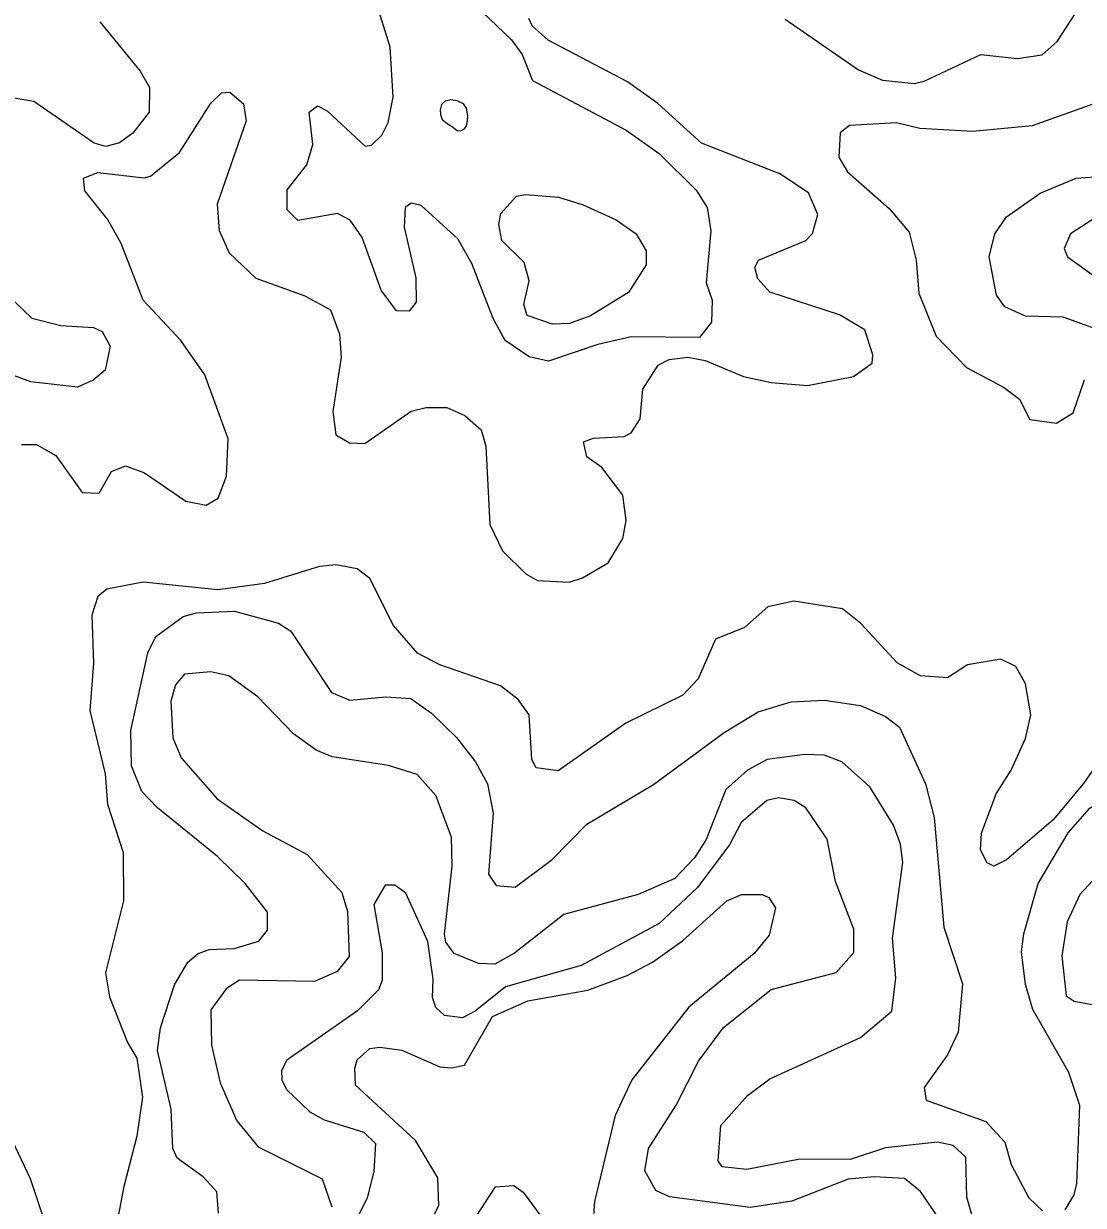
# Model space of a CAD drawing. Extents: x 763.2 to 816.8, y 7896.5 to 7952.7.
# Drawn here: x 791.483 to 793.698, y 7920.235 to 7922.705 of the extents above; entities that cross this region are included whole.
import ezdxf

# ---------------------------------------------------------------- set-up
doc = ezdxf.new("R2010")
doc.units = 0
doc.header["$LTSCALE"] = 0.064
doc.layers.add('1', color=7, linetype='Continuous', lineweight=25)
doc.layers.add('2', color=7, linetype='Continuous', lineweight=13)

msp = doc.modelspace()

# ---------------------------------------------------------------- linework, layer by layer
at = {"layer": '1'}
for points in [[(792.3794, 7922.489), (792.389, 7922.4814), (792.3963, 7922.4808), (792.4043, 7922.4852), (792.4087, 7922.4914), (792.411, 7922.5014), (792.4112, 7922.5123), (792.4087, 7922.5283), (792.4023, 7922.5375), (792.3894, 7922.5435), (792.3756, 7922.5452), (792.3643, 7922.5428), (792.3563, 7922.5361), (792.3538, 7922.5248), (792.3543, 7922.5146), (792.358, 7922.5045), (792.3658, 7922.4979), (792.3743, 7922.4917)], [(792.6524, 7922.3261), (792.7213, 7922.2946), (792.7633, 7922.2656), (792.7842, 7922.2303), (792.7841, 7922.2007), (792.7473, 7922.1432), (792.6681, 7922.0939), (792.6238, 7922.0782), (792.5884, 7922.0768), (792.5352, 7922.0951), (792.5287, 7922.1179), (792.5396, 7922.1672), (792.5293, 7922.2053), (792.4823, 7922.2517), (792.4759, 7922.2853), (792.4805, 7922.3079), (792.5131, 7922.344), (792.5318, 7922.3478), (792.601, 7922.3419)]]:
    msp.add_lwpolyline(points, close=True, dxfattribs=at)
for points in [[(793.3008, 7921.0298), (793.2518, 7921.11), (793.1928, 7921.1625), (793.1563, 7921.1761), (793.116, 7921.1777), (793.0373, 7921.1674), (792.9957, 7921.1445), (792.9507, 7921.1042), (792.9092, 7920.9997), (792.8854, 7920.9615), (792.8443, 7920.9185), (792.7676, 7920.8851), (792.6123, 7920.8431), (792.5088, 7920.7627), (792.4679, 7920.7394), (792.4339, 7920.7407), (792.3827, 7920.7618), (792.3657, 7920.7857), (792.3627, 7920.8021), (792.3788, 7920.9444), (792.3772, 7921.0045), (792.3446, 7921.0916), (792.3053, 7921.1359), (792.2457, 7921.1547), (792.1282, 7921.1728), (792.0942, 7921.1864), (792.0469, 7921.2205), (791.9728, 7921.2977), (791.9119, 7921.342), (791.8743, 7921.3502), (791.8191, 7921.3453), (791.8002, 7921.3232), (791.7906, 7921.2887), (791.7952, 7921.2124), (791.8124, 7921.1706), (791.8876, 7921.0847), (791.9828, 7921.0178), (792.0758, 7920.9683), (792.1478, 7920.8895), (792.16, 7920.8498), (792.1636, 7920.7551), (792.1387, 7920.7243), (792.0911, 7920.7031), (791.9342, 7920.7061), (791.9061, 7920.6882), (791.8742, 7920.6438), (791.8759, 7920.5705), (791.8939, 7920.4916), (791.9287, 7920.412), (791.9731, 7920.3579), (792.1068, 7920.2906), (792.1272, 7920.2321)], [(793.2975, 7920.6413), (793.3056, 7920.7111), (793.2993, 7920.794), (793.3204, 7920.9518), (793.3155, 7920.9904), (793.3008, 7921.0298)], [(793.7438, 7920.9426), (793.6905, 7920.8852), (793.6637, 7920.8276), (793.6526, 7920.757), (793.6621, 7920.673), (793.6783, 7920.6621), (793.7232, 7920.6538)], [(793.4843, 7920.1474), (793.4541, 7920.2524), (793.4523, 7920.3361), (793.4254, 7920.3608), (793.3928, 7920.3674), (793.2844, 7920.3559), (793.2103, 7920.3311), (793.1053, 7920.3316), (792.9944, 7920.3101), (792.9431, 7920.3159), (792.9346, 7920.3283), (792.9399, 7920.4026), (792.9958, 7920.465), (793.0428, 7920.4998), (793.2318, 7920.5862), (793.2975, 7920.6413)]]:
    msp.add_lwpolyline(points, dxfattribs=at)
at = {"layer": '2'}
for points in [[(792.2804, 7922.3208), (792.2787, 7922.2796), (792.3031, 7922.1737), (792.3034, 7922.1225), (792.2889, 7922.1036), (792.2624, 7922.1044), (792.2302, 7922.1475), (792.1904, 7922.2576), (792.1657, 7922.2943), (792.1392, 7922.3083), (792.0564, 7922.2937), (792.0339, 7922.3159), (792.0341, 7922.3575), (792.0749, 7922.4097), (792.0876, 7922.4525), (792.08, 7922.5199), (792.0972, 7922.5331), (792.1173, 7922.5222), (792.1972, 7922.4484), (792.2104, 7922.4507), (792.2315, 7922.4717), (792.2453, 7922.4982), (792.2555, 7922.551), (792.2491, 7922.6554), (792.2222, 7922.7427)], [(793.0747, 7922.7139), (793.2279, 7922.6079), (793.2778, 7922.5863), (793.3449, 7922.5799), (793.3651, 7922.5842), (793.4836, 7922.64), (793.5597, 7922.6322), (793.6117, 7922.6396), (793.6431, 7922.6674), (793.6887, 7922.7372)], [(791.6421, 7922.7082), (791.727, 7922.6056), (791.7462, 7922.5716), (791.7457, 7922.52), (791.7112, 7922.4758), (791.6832, 7922.4555), (791.6547, 7922.4481), (791.6307, 7922.4553), (791.5047, 7922.5423), (791.3717, 7922.5646), (791.2627, 7922.6557), (791.1109, 7922.6906), (791.0157, 7922.7342)], [(791.809, 7922.4356), (791.8744, 7922.5385), (791.8964, 7922.5599), (791.9143, 7922.5615), (791.9429, 7922.5371), (791.9482, 7922.5018), (791.8874, 7922.3276), (791.8918, 7922.2722), (791.9129, 7922.2258), (791.9685, 7922.173), (792.0709, 7922.1362), (792.1247, 7922.1065), (792.1436, 7922.0561), (792.147, 7922.0075), (792.1291, 7921.8943), (792.1356, 7921.8457), (792.1643, 7921.8286), (792.1962, 7921.8272), (792.2932, 7921.8948), (792.3246, 7921.9025), (792.3677, 7921.9027), (792.4053, 7921.8862), (792.4392, 7921.8563), (792.4494, 7921.822), (792.4577, 7921.6583), (792.4838, 7921.6033), (792.533, 7921.5552), (792.5573, 7921.5414), (792.6231, 7921.5377), (792.6509, 7921.5468), (792.7047, 7921.5779), (792.7356, 7921.6288), (792.7421, 7921.6667), (792.7356, 7921.7195), (792.6913, 7921.7775), (792.6599, 7921.7997), (792.6535, 7921.831), (792.6744, 7921.8386), (792.7381, 7921.8417), (792.7527, 7921.8495), (792.7716, 7921.8786), (792.7771, 7921.941), (792.8092, 7921.9909), (792.832, 7922.003), (792.8709, 7922.0076), (792.9077, 7922.0006), (792.9879, 7921.9672), (793.0451, 7921.9551), (793.1214, 7921.9488), (793.2175, 7921.9676), (793.2564, 7921.9953), (793.258, 7922.0126), (793.241, 7922.065), (793.1885, 7922.0966), (793.0426, 7922.1436), (793.0177, 7922.1718), (793.0115, 7922.1951), (793.0192, 7922.2104), (793.1179, 7922.2517), (793.1318, 7922.2664), (793.143, 7922.3056), (793.1232, 7922.3509), (793.0636, 7922.3908), (792.8999, 7922.4548), (792.8083, 7922.538), (792.7453, 7922.5829), (792.5794, 7922.6702), (792.5459, 7922.7001), (792.5386, 7922.7155)], [(792.4423, 7922.729), (792.5025, 7922.6712), (792.5249, 7922.6405), (792.5469, 7922.5857), (792.7426, 7922.4822), (792.8111, 7922.4333), (792.8887, 7922.357), (792.9113, 7922.3208), (792.9195, 7922.2716), (792.9097, 7922.163), (792.9222, 7922.127), (792.9205, 7922.0806), (792.8957, 7922.0491), (792.7526, 7922.0505), (792.6829, 7922.034), (792.5803, 7921.9997), (792.5395, 7922.0088), (792.4892, 7922.0423), (792.4643, 7922.0886)], [(793.7492, 7922.5474), (793.5908, 7922.4911), (793.467, 7922.4794), (793.3559, 7922.4857), (793.3074, 7922.4974), (793.2089, 7922.4922), (793.1893, 7922.4768), (793.187, 7922.4258), (793.2048, 7922.3953), (793.2921, 7922.3188), (793.3335, 7922.269), (793.3482, 7922.2105), (793.3541, 7922.1417), (793.39, 7922.0516), (793.4537, 7921.9864), (793.5309, 7921.9452), (793.5643, 7921.9197), (793.5863, 7921.8775), (793.6419, 7921.8697), (793.6767, 7921.8913), (793.7003, 7921.9604)], [(791.6112, 7922.3553), (791.608, 7922.3817), (791.6379, 7922.3938), (791.7349, 7922.3828), (791.7483, 7922.3863), (791.809, 7922.4356)], [(793.7175, 7922.0688), (793.6559, 7922.0915), (793.5769, 7922.0932), (793.5337, 7922.1133), (793.516, 7922.1373), (793.5013, 7922.2174), (793.5129, 7922.2657), (793.5371, 7922.3013), (793.6076, 7922.3508), (793.683, 7922.3821), (793.8102, 7922.3907)], [(791.479, 7921.8252), (791.51, 7921.8251), (791.5501, 7921.8025), (791.6052, 7921.7248), (791.6408, 7921.7239), (791.6671, 7921.7686), (791.6957, 7921.7809), (791.7357, 7921.7664), (791.8224, 7921.7068), (791.8649, 7921.6988), (791.8899, 7921.713), (791.9071, 7921.7589), (791.9104, 7921.8371), (791.862, 7921.9711), (791.8114, 7922.0428), (791.7328, 7922.1267), (791.6872, 7922.2454), (791.6581, 7922.2965), (791.6112, 7922.3553)], [(792.4643, 7922.0886), (792.4198, 7922.2033), (792.3907, 7922.2552), (792.3139, 7922.3246), (792.2932, 7922.3295), (792.2804, 7922.3208)], [(793.7321, 7922.3054), (793.6708, 7922.2654), (793.6578, 7922.2351), (793.6646, 7922.2176), (793.7209, 7922.1773)], [(791.4476, 7922.1403), (791.5001, 7922.0893), (791.5606, 7922.0738), (791.629, 7922.0695), (791.6472, 7922.0616), (791.6638, 7922.0307), (791.6533, 7921.9806), (791.6285, 7921.9596), (791.5955, 7921.9454), (791.4983, 7921.9562), (791.3846, 7921.9977)], [(792.9895, 7921.443), (792.9293, 7921.4185), (792.8931, 7921.3356), (792.8611, 7921.3017), (792.7415, 7921.2431), (792.6002, 7921.1435), (792.5541, 7921.1495), (792.545, 7921.1671), (792.5398, 7921.2605), (792.5169, 7921.2928), (792.48, 7921.321), (792.3532, 7921.3651), (792.3065, 7921.3896), (792.256, 7921.4474), (792.2067, 7921.5453), (792.1803, 7921.5658), (792.1354, 7921.5737), (792.1018, 7921.5706), (791.9868, 7921.5346), (791.8889, 7921.5214), (791.7328, 7921.5377), (791.657, 7921.5233), (791.6384, 7921.5077), (791.626, 7921.469), (791.6294, 7921.3684), (791.6214, 7921.2692), (791.6537, 7921.1372), (791.6581, 7921.0736), (791.6913, 7920.9729), (791.6918, 7920.8715), (791.6544, 7920.721), (791.6626, 7920.671), (791.7004, 7920.5757), (791.7195, 7920.5433), (791.7313, 7920.4612), (791.7199, 7920.3797), (791.6922, 7920.2746), (791.6658, 7920.1365)], [(793.3086, 7921.3692), (793.2329, 7921.4511), (793.1945, 7921.4819), (793.0931, 7921.498), (793.0382, 7921.4864), (792.9895, 7921.443)], [(791.8905, 7920.219), (791.8871, 7920.2637), (791.8582, 7920.2948), (791.8041, 7920.3342), (791.7951, 7920.3545), (791.7918, 7920.4364), (791.7627, 7920.5592), (791.7693, 7920.6065), (791.7983, 7920.6965), (791.8263, 7920.7433), (791.8482, 7920.762), (791.8711, 7920.7701), (791.9228, 7920.7719), (791.9745, 7920.7872), (791.9926, 7920.8104), (791.9926, 7920.8484), (791.9464, 7920.9078), (791.8883, 7920.9645), (791.7626, 7921.0661), (791.7303, 7921.1003), (791.7087, 7921.1536), (791.7072, 7921.2276), (791.7424, 7921.39), (791.7596, 7921.424), (791.8164, 7921.4658), (791.8442, 7921.4735), (791.9236, 7921.4768), (792.0156, 7921.4521), (792.0419, 7921.4349), (792.1266, 7921.3073), (792.1652, 7921.2912), (792.2399, 7921.2977), (792.2922, 7921.2944), (792.3354, 7921.2638), (792.3875, 7921.2133), (792.4277, 7921.1619), (792.4525, 7921.1159), (792.4641, 7921.055), (792.4545, 7920.9277), (792.4707, 7920.904), (792.5106, 7920.9004), (792.588, 7920.9581), (792.6605, 7921.0319), (792.7992, 7921.1145), (792.9469, 7921.2233), (793.0182, 7921.2665), (793.0872, 7921.2878), (793.1562, 7921.2911), (793.2318, 7921.2796), (793.2844, 7921.2566), (793.3139, 7921.2346), (793.3679, 7921.116), (793.3862, 7921.0456), (793.406, 7920.8169), (793.4452, 7920.6986), (793.436, 7920.5976), (793.4141, 7920.55), (793.3653, 7920.4816), (793.3691, 7920.4551), (793.4943, 7920.4106), (793.534, 7920.3673), (793.5472, 7920.3206), (793.5836, 7920.251), (793.6122, 7920.2237)], [(793.7945, 7921.2555), (793.6978, 7921.1167), (793.635, 7921.0408), (793.5369, 7920.9572), (793.5107, 7920.9445), (793.4965, 7920.9511), (793.4826, 7920.9785), (793.4849, 7921.0128), (793.5159, 7921.095), (793.5472, 7921.145), (793.5771, 7921.2113), (793.5884, 7921.2606), (793.577, 7921.3251), (793.5568, 7921.3615), (793.5252, 7921.3764), (793.4554, 7921.3651), (793.4141, 7921.3374), (793.3572, 7921.342), (793.3086, 7921.3692)], [(793.3965, 7920.207), (793.3578, 7920.2645), (793.3243, 7920.2915), (793.2604, 7920.2953), (793.2061, 7920.2898), (793.0883, 7920.2443), (793.0017, 7920.2312), (792.8328, 7920.2531), (792.8041, 7920.2664), (792.7815, 7920.3073), (792.7889, 7920.3542), (792.8471, 7920.4449), (792.8932, 7920.5368), (792.9459, 7920.6074), (793.0451, 7920.6867), (793.1811, 7920.7219), (793.2183, 7920.7637), (793.2184, 7920.8127), (793.1797, 7920.9119), (793.1623, 7921.0009), (793.1177, 7921.0662), (793.0937, 7921.0816), (793.061, 7921.0872), (793.0364, 7921.0814), (792.9825, 7921.0353), (792.9581, 7920.9891), (792.8904, 7920.899), (792.8111, 7920.8245), (792.6486, 7920.7369), (792.4904, 7920.6919), (792.427, 7920.6409), (792.4003, 7920.6274), (792.3624, 7920.6319), (792.3445, 7920.6488), (792.3378, 7920.6698), (792.3393, 7920.7084), (792.3277, 7920.7866), (792.2817, 7920.888), (792.2588, 7920.9047), (792.2386, 7920.9043), (792.2147, 7920.8643), (792.2326, 7920.7629), (792.2326, 7920.7059), (792.2248, 7920.686), (792.1809, 7920.6416), (792.033, 7920.5387), (792.0223, 7920.5169), (792.0225, 7920.4977), (792.0327, 7920.4774), (792.0816, 7920.4311), (792.1109, 7920.4138), (792.1942, 7920.3882), (792.2186, 7920.365), (792.2149, 7920.3059), (792.201, 7920.2513), (792.1711, 7920.1908)], [(793.5688, 7920.7652), (793.5737, 7920.8031), (793.6033, 7920.9082), (793.6661, 7921.014), (793.7113, 7921.0653), (793.7359, 7921.0828)], [(792.3238, 7920.1818), (792.3508, 7920.2354), (792.349, 7920.2929), (792.3024, 7920.3711), (792.1768, 7920.4867), (792.1751, 7920.5222), (792.1803, 7920.5395), (792.2066, 7920.563), (792.2275, 7920.5663), (792.2734, 7920.5594), (792.3532, 7920.5249), (792.3774, 7920.5225), (792.4046, 7920.5286), (792.4633, 7920.63), (792.537, 7920.6629), (792.6623, 7920.6854), (792.7443, 7920.7159), (792.7973, 7920.7436), (792.8598, 7920.7879), (792.9525, 7920.872), (792.9833, 7920.8852), (793.0269, 7920.8852), (793.0406, 7920.8789), (793.0541, 7920.8572), (793.041, 7920.7998), (793.0099, 7920.762), (792.8731, 7920.6496), (792.7542, 7920.4975), (792.7196, 7920.4231), (792.6763, 7920.2436), (792.6734, 7920.2051)], [(793.6599, 7920.2261), (793.6785, 7920.2576), (793.6841, 7920.2811), (793.6903, 7920.4441), (793.6676, 7920.5132), (793.5921, 7920.6447), (793.5771, 7920.6972), (793.5688, 7920.7652)], [(791.5355, 7920.176), (791.4976, 7920.2909), (791.4351, 7920.4232)], [(792.4091, 7920.1824), (792.4695, 7920.2741), (792.5076, 7920.2772), (792.5273, 7920.2632), (792.5643, 7920.2128)]]:
    msp.add_lwpolyline(points, dxfattribs=at)

doc.saveas('drawing.dxf')
